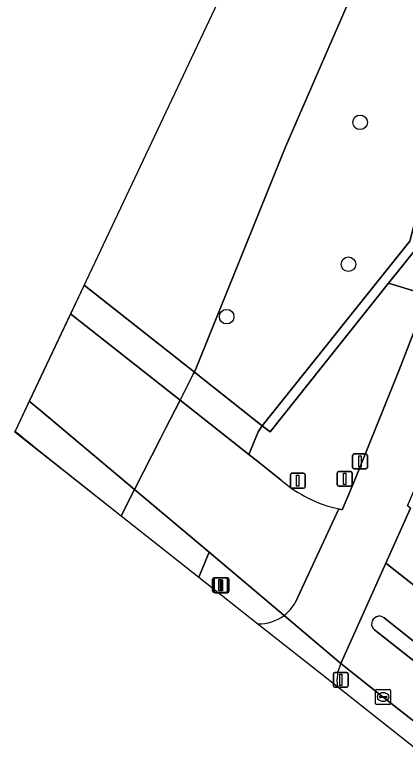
# Model space of a CAD drawing. Extents: x 161771 to 163125, y 382475 to 383179.
# Drawn here: x 161771.43 to 161797.62, y 383009.79 to 383059.55 of the extents above; entities that cross this region are included whole.
import ezdxf

# ---------------------------------------------------------------- set-up
doc = ezdxf.new("R2010")
doc.units = 0
for name, color, linetype in [('IMGEO_Berm_gesloten', 7, 'Continuous'), ('IMGEO_Berm_open', 7, 'Continuous'), ('IMGEO_Boom', 7, 'Continuous'), ('IMGEO_Dek', 7, 'Continuous'), ('IMGEO_Drukknoppaal', 7, 'Continuous'), ('IMGEO_Fietspad_gesloten', 7, 'Continuous'), ('IMGEO_Groenvoorziening', 7, 'Continuous'), ('IMGEO_Hek', 7, 'Continuous'), ('IMGEO_Kademuur', 7, 'Continuous'), ('IMGEO_Kolk', 7, 'Continuous'), ('IMGEO_Lichtmast', 7, 'Continuous'), ('IMGEO_Rijbaan_lokaal_gesloten', 7, 'Continuous'), ('IMGEO_Rijbaan_lokaal_open', 7, 'Continuous'), ('IMGEO_Verkeerseiland_gesloten', 7, 'Continuous'), ('IMGEO_Verkeersregelinstallatiepaal', 7, 'Continuous'), ('IMGEO_Voetpad_gesloten', 7, 'Continuous'), ('IMGEO_Voetpad_open', 7, 'Continuous'), ('IMGEO_Waterloop', 7, 'Continuous')]:
    doc.layers.add(name, color=color, linetype=linetype)

msp = doc.modelspace()

# ---------------------------------------------------------------- linework, layer by layer
at = {"layer": 'IMGEO_Berm_gesloten'}
msp.add_lwpolyline([(161778.56, 383025.934), (161779.459, 383027.697), (161773.161, 383033.004), (161772.401, 383033.613), (161771.455, 383031.61), (161772.587, 383030.656)], close=True, dxfattribs=at)
at = {"layer": 'IMGEO_Berm_open'}
msp.add_lwpolyline([(161789.495, 383019.24), (161784.46, 383023.483), (161783.779, 383021.808), (161787.736, 383018.68)], dxfattribs=at)
msp.add_arc((161787.82, 383021.457), 2.779, 268.2619, 307.0646, dxfattribs=at)
at = {"layer": 'IMGEO_Boom'}
for centre in [(161794.597, 383052.335), (161793.812, 383042.813), (161785.644, 383039.292)]:
    msp.add_circle(centre, 0.489, dxfattribs=at)
at = {"layer": 'IMGEO_Dek'}
msp.add_lwpolyline([(161778.56, 383025.934), (161779.459, 383027.697), (161781.206, 383031.121), (161781.544, 383031.784), (161782.514, 383033.686), (161783.294, 383035.216), (161783.402, 383035.429), (161783.476, 383035.573), (161776.079, 383041.408), (161771.435, 383031.567)], close=True, dxfattribs=at)
at = {"layer": 'IMGEO_Drukknoppaal'}
for p, q in [((161794.091, 383029.174), (161794.091, 383029.974)), ((161794.091, 383029.974), (161794.091, 383029.174)), ((161794.191, 383030.074), (161794.981, 383030.074)), ((161794.981, 383030.074), (161794.191, 383030.074)), ((161795.081, 383029.974), (161795.081, 383029.174)), ((161795.081, 383029.174), (161795.081, 383029.974)), ((161794.981, 383029.074), (161794.191, 383029.074)), ((161794.191, 383029.074), (161794.981, 383029.074))]:
    msp.add_line(p, q, dxfattribs=at)
msp.add_lwpolyline([(161794.511, 383029.949), (161794.661, 383029.949), (161794.661, 383029.199), (161794.511, 383029.199), (161794.511, 383029.949)], dxfattribs=at)
for centre, start, end in [((161794.191, 383029.974), 90, 180), ((161794.191, 383029.974), 90, 180), ((161794.981, 383029.974), 0, 90), ((161794.981, 383029.974), 360, 90), ((161794.191, 383029.174), 180, 270), ((161794.191, 383029.174), 180, 270), ((161794.981, 383029.174), 270, 0), ((161794.981, 383029.174), 270, 0)]:
    msp.add_arc(centre, 0.1, start, end, dxfattribs=at)
at = {"layer": 'IMGEO_Fietspad_gesloten'}
for points in [[(161814.386, 383089.376), (161808.605, 383071.283), (161799.736, 383042.637), (161799.138, 383040.744), (161799.133, 383040.729), (161798.993, 383040.335), (161797.201, 383035.645), (161794.187, 383028.227), (161793.423, 383026.369), (161793.412, 383026.344)], [(161789.495, 383019.24), (161793.305, 383016.022), (161796.32, 383022.751), (161797.98, 383026.429), (161797.779, 383026.587), (161798.569, 383028.479)], [(161793.159, 383026.393), (161790.262, 383020.132)], [(161793.305, 383016.022), (161789.495, 383019.24)], [(161787.736, 383018.68), (161793.072, 383014.461)]]:
    msp.add_lwpolyline(points, dxfattribs=at)
msp.add_lwpolyline([(161771.455, 383031.61), (161772.587, 383030.656), (161771.435, 383031.567)], close=True, dxfattribs=at)
for centre, radius, start, end in [((161794.292, 383031.566), 5.296, 257.6447, 260.433), ((161787.807, 383021.468), 2.795, 307.1609, 331.4569), ((161787.82, 383021.457), 2.779, 268.2619, 307.0646), ((161795.761, 383014.858), 2.718, 154.6357, 188.3979)]:
    msp.add_arc(centre, radius, start, end, dxfattribs=at)
at = {"layer": 'IMGEO_Groenvoorziening'}
msp.add_lwpolyline([(161788.021, 383031.973), (161797.928, 383044.363), (161803.389, 383065.345), (161805.353, 383072.342), (161807.521, 383079.423), (161809.574, 383085.493), (161814.046, 383098.108), (161817.154, 383106.389), (161815.229, 383107.264), (161813.05, 383102.644), (161813.848, 383102.242), (161812.652, 383100.039), (161812.101, 383100.413), (161810.271, 383096.076), (161796.354, 383066.246), (161789.602, 383050.74), (161783.476, 383035.573)], close=True, dxfattribs=at)
at = {"layer": 'IMGEO_Hek'}
for points in [[(161776.079, 383041.408), (161783.476, 383035.573)], [(161788.021, 383031.973), (161783.476, 383035.573)]]:
    msp.add_lwpolyline(points, dxfattribs=at)
at = {"layer": 'IMGEO_Kademuur'}
msp.add_lwpolyline([(161817.647, 383105.91), (161820.709, 383112.484), (161818.996, 383113.28), (161818.428, 383113.544), (161818.262, 383113.192), (161819.915, 383112.35), (161817.154, 383106.389), (161814.046, 383098.108), (161809.574, 383085.493), (161807.521, 383079.423), (161805.353, 383072.342), (161803.389, 383065.345), (161797.928, 383044.363), (161788.021, 383031.973), (161788.558, 383031.561), (161796.51, 383041.531), (161798.418, 383043.924), (161798.572, 383044.26), (161802.967, 383061.318), (161805.993, 383072.237), (161808.132, 383079.23), (161810.189, 383085.322), (161814.66, 383097.898)], close=True, dxfattribs=at)
at = {"layer": 'IMGEO_Kolk'}
for p, q in [((161795.713, 383014.262), (161796.565, 383014.262)), ((161795.638, 383013.336), (161795.638, 383014.188)), ((161795.897, 383013.756), (161795.897, 383013.768)), ((161795.94, 383013.805), (161796.338, 383013.805)), ((161796.126, 383014.042), (161796.151, 383014.042)), ((161796.381, 383013.768), (161796.381, 383013.756)), ((161796.639, 383014.188), (161796.639, 383013.336)), ((161796.335, 383013.719), (161795.937, 383013.719)), ((161796.149, 383013.482), (161796.124, 383013.482)), ((161796.565, 383013.262), (161795.713, 383013.262))]:
    msp.add_line(p, q, dxfattribs=at)
for points in [[(161795.713, 383014.262), (161796.565, 383014.262)], [(161795.638, 383013.336), (161795.638, 383014.188)], [(161796.639, 383014.188), (161796.639, 383013.336)], [(161796.565, 383013.262), (161795.713, 383013.262)]]:
    msp.add_lwpolyline(points, dxfattribs=at)
for centre, radius, start, end in [((161795.715, 383014.186), 0.0765, 91.552, 178.448), ((161795.715, 383014.186), 0.0765, 91.552, 178.448), ((161796.563, 383014.186), 0.0765, 1.552, 88.448), ((161796.563, 383014.186), 0.0765, 1.552, 88.448), ((161795.937, 383013.765), 0.0403, 85.8775, 175.7526), ((161796.342, 383013.767), 0.0386, 1.7309, 96.639), ((161795.715, 383013.338), 0.0765, 181.552, 268.448), ((161795.715, 383013.338), 0.0765, 181.552, 268.448), ((161795.934, 383013.755), 0.0366, 178.938, 274.7102), ((161796.338, 383013.762), 0.043, 264.8664, 352.4533), ((161796.563, 383013.338), 0.0765, 271.552, 358.448), ((161796.563, 383013.338), 0.0765, 271.552, 358.448)]:
    msp.add_arc(centre, radius, start, end, dxfattribs=at)
for centre, major_axis, ratio, start_param, end_param in [((161796.125, 383013.762), (-0.387, 0.002), 0.722429, 4.712389, 7.853982), ((161796.15, 383013.762), (-0.39, 0.002), 0.717154, 1.570796, 4.712389)]:
    msp.add_ellipse(centre, major_axis=major_axis, ratio=ratio, start_param=start_param, end_param=end_param, dxfattribs=at)
at = {"layer": 'IMGEO_Lichtmast'}
for p, q in [((161784.799, 383021.77), (161785.589, 383021.77)), ((161785.589, 383021.77), (161784.799, 383021.77)), ((161784.699, 383020.87), (161784.699, 383021.67)), ((161784.699, 383021.67), (161784.699, 383020.87)), ((161785.689, 383021.67), (161785.689, 383020.87)), ((161785.689, 383020.87), (161785.689, 383021.67)), ((161785.589, 383020.77), (161784.799, 383020.77)), ((161784.799, 383020.77), (161785.589, 383020.77))]:
    msp.add_line(p, q, dxfattribs=at)
msp.add_lwpolyline([(161785.119, 383021.645), (161785.269, 383021.645), (161785.269, 383020.895), (161785.119, 383020.895), (161785.119, 383021.645)], dxfattribs=at)
for centre, start, end in [((161784.799, 383021.67), 90, 180), ((161784.799, 383021.67), 90, 180), ((161785.589, 383021.67), 0, 90), ((161785.589, 383021.67), 360, 90), ((161784.799, 383020.87), 180, 270), ((161784.799, 383020.87), 180, 270), ((161785.589, 383020.87), 270, 0), ((161785.589, 383020.87), 270, 0)]:
    msp.add_arc(centre, 0.1, start, end, dxfattribs=at)
at = {"layer": 'IMGEO_Rijbaan_lokaal_gesloten'}
msp.add_lwpolyline([(161775.172, 383039.486), (161772.401, 383033.613), (161773.161, 383033.004), (161779.459, 383027.697), (161781.206, 383031.121), (161781.544, 383031.784), (161782.514, 383033.686)], close=True, dxfattribs=at)
for points in [[(161787.13, 383030.039), (161782.514, 383033.686), (161781.544, 383031.784), (161781.206, 383031.121), (161779.459, 383027.697), (161784.46, 383023.483), (161789.495, 383019.24)], [(161789.309, 383028.325), (161787.728, 383029.567), (161787.13, 383030.039)], [(161790.262, 383020.132), (161793.159, 383026.393)], [(161802.427, 383014.137), (161804.266, 383016.461), (161798.821, 383020.785), (161796.32, 383022.751), (161793.305, 383016.022), (161796.139, 383013.762), (161799.83, 383010.855), (161801.803, 383013.347), (161795.563, 383018.269)], [(161796.2, 383019.071), (161802.427, 383014.137)]]:
    msp.add_lwpolyline(points, dxfattribs=at)
for centre, radius, start, end in [((161794.866, 383034.597), 8.379, 228.4578, 258.2456), ((161787.807, 383021.468), 2.795, 307.1609, 331.4569), ((161795.878, 383018.673), 0.512, 51.0281, 232.0542)]:
    msp.add_arc(centre, radius, start, end, dxfattribs=at)
at = {"layer": 'IMGEO_Rijbaan_lokaal_open'}
msp.add_lwpolyline([(161797.98, 383026.429), (161796.32, 383022.751), (161798.821, 383020.785), (161799.852, 383021.131)], dxfattribs=at)
at = {"layer": 'IMGEO_Verkeerseiland_gesloten'}
for points in [[(161801.803, 383013.347), (161802.427, 383014.137), (161796.2, 383019.071)], [(161795.563, 383018.269), (161801.803, 383013.347)], [(161798.98, 383009.79), (161799.83, 383010.855), (161796.139, 383013.762), (161793.305, 383016.022)], [(161793.072, 383014.461), (161798.98, 383009.79)]]:
    msp.add_lwpolyline(points, dxfattribs=at)
for centre, radius, start, end in [((161795.878, 383018.673), 0.512, 51.0281, 232.0542), ((161795.761, 383014.858), 2.718, 154.6357, 188.3979)]:
    msp.add_arc(centre, radius, start, end, dxfattribs=at)
at = {"layer": 'IMGEO_Verkeersregelinstallatiepaal'}
for p, q in [((161790.017, 383028.78), (161790.807, 383028.78)), ((161790.807, 383028.78), (161790.017, 383028.78)), ((161793.065, 383028.006), (161793.065, 383028.806)), ((161793.065, 383028.806), (161793.065, 383028.006)), ((161793.165, 383028.906), (161793.955, 383028.906)), ((161793.955, 383028.906), (161793.165, 383028.906)), ((161794.055, 383028.806), (161794.055, 383028.006)), ((161794.055, 383028.006), (161794.055, 383028.806)), ((161789.917, 383027.88), (161789.917, 383028.68)), ((161789.917, 383028.68), (161789.917, 383027.88)), ((161790.907, 383028.68), (161790.907, 383027.88)), ((161790.907, 383027.88), (161790.907, 383028.68)), ((161790.807, 383027.78), (161790.017, 383027.78)), ((161790.017, 383027.78), (161790.807, 383027.78)), ((161793.955, 383027.906), (161793.165, 383027.906)), ((161793.165, 383027.906), (161793.955, 383027.906)), ((161784.903, 383021.763), (161785.693, 383021.763)), ((161785.693, 383021.763), (161784.903, 383021.763)), ((161784.803, 383020.863), (161784.803, 383021.663)), ((161784.803, 383021.663), (161784.803, 383020.863)), ((161785.793, 383021.663), (161785.793, 383020.863)), ((161785.793, 383020.863), (161785.793, 383021.663)), ((161785.693, 383020.763), (161784.903, 383020.763)), ((161784.903, 383020.763), (161785.693, 383020.763)), ((161792.808, 383014.517), (161792.808, 383015.317)), ((161792.808, 383015.317), (161792.808, 383014.517)), ((161792.908, 383015.417), (161793.698, 383015.417)), ((161793.698, 383015.417), (161792.908, 383015.417)), ((161793.798, 383015.317), (161793.798, 383014.517)), ((161793.798, 383014.517), (161793.798, 383015.317)), ((161793.698, 383014.417), (161792.908, 383014.417)), ((161792.908, 383014.417), (161793.698, 383014.417))]:
    msp.add_line(p, q, dxfattribs=at)
for points in [[(161793.485, 383028.781), (161793.635, 383028.781), (161793.635, 383028.031), (161793.485, 383028.031), (161793.485, 383028.781)], [(161790.337, 383028.655), (161790.487, 383028.655), (161790.487, 383027.905), (161790.337, 383027.905), (161790.337, 383028.655)], [(161785.223, 383021.638), (161785.373, 383021.638), (161785.373, 383020.888), (161785.223, 383020.888), (161785.223, 383021.638)], [(161793.228, 383015.292), (161793.378, 383015.292), (161793.378, 383014.542), (161793.228, 383014.542), (161793.228, 383015.292)]]:
    msp.add_lwpolyline(points, dxfattribs=at)
for centre, start, end in [((161790.017, 383028.68), 90, 180), ((161790.017, 383028.68), 90, 180), ((161790.807, 383028.68), 0, 90), ((161790.807, 383028.68), 360, 90), ((161793.165, 383028.806), 90, 180), ((161793.165, 383028.806), 90, 180), ((161793.955, 383028.806), 0, 90), ((161793.955, 383028.806), 360, 90), ((161790.017, 383027.88), 180, 270), ((161790.017, 383027.88), 180, 270), ((161790.807, 383027.88), 270, 0), ((161790.807, 383027.88), 270, 0), ((161793.165, 383028.006), 180, 270), ((161793.165, 383028.006), 180, 270), ((161793.955, 383028.006), 270, 0), ((161793.955, 383028.006), 270, 0), ((161784.903, 383021.663), 90, 180), ((161784.903, 383021.663), 90, 180), ((161785.693, 383021.663), 0, 90), ((161785.693, 383021.663), 360, 90), ((161784.903, 383020.863), 180, 270), ((161784.903, 383020.863), 180, 270), ((161785.693, 383020.863), 270, 0), ((161785.693, 383020.863), 270, 0), ((161792.908, 383015.317), 90, 180), ((161792.908, 383015.317), 90, 180), ((161793.698, 383015.317), 0, 90), ((161793.698, 383015.317), 360, 90), ((161792.908, 383014.517), 180, 270), ((161792.908, 383014.517), 180, 270), ((161793.698, 383014.517), 270, 0), ((161793.698, 383014.517), 270, 0)]:
    msp.add_arc(centre, 0.1, start, end, dxfattribs=at)
at = {"layer": 'IMGEO_Voetpad_gesloten'}
for points in [[(161776.079, 383041.408), (161775.172, 383039.486), (161782.514, 383033.686), (161783.294, 383035.216), (161783.402, 383035.429), (161783.476, 383035.573)], [(161783.476, 383035.573), (161783.402, 383035.429), (161783.294, 383035.216), (161782.514, 383033.686), (161787.13, 383030.039), (161787.756, 383031.572), (161788.021, 383031.973)], [(161783.779, 383021.808), (161784.46, 383023.483), (161779.459, 383027.697), (161778.56, 383025.934)]]:
    msp.add_lwpolyline(points, close=True, dxfattribs=at)
at = {"layer": 'IMGEO_Voetpad_open'}
for points in [[(161835.59, 383145.328), (161833.289, 383146.427), (161832.172, 383144.047), (161833.251, 383143.535), (161818.996, 383113.28), (161820.709, 383112.484), (161817.647, 383105.91), (161814.66, 383097.898), (161810.189, 383085.322), (161808.132, 383079.23), (161805.993, 383072.237), (161802.967, 383061.318), (161798.572, 383044.26), (161798.418, 383043.924), (161796.51, 383041.531), (161799.133, 383040.729), (161799.138, 383040.744), (161799.736, 383042.637), (161808.605, 383071.283), (161814.386, 383089.376)], [(161799.133, 383040.729), (161796.51, 383041.531), (161788.558, 383031.561), (161788.021, 383031.973), (161787.756, 383031.572), (161787.13, 383030.039), (161787.728, 383029.567), (161789.309, 383028.325)], [(161793.412, 383026.344), (161793.423, 383026.369), (161794.187, 383028.227), (161797.201, 383035.645), (161798.993, 383040.335), (161799.133, 383040.729)]]:
    msp.add_lwpolyline(points, dxfattribs=at)
for centre, radius, start, end in [((161794.866, 383034.597), 8.379, 228.4578, 258.2456), ((161794.292, 383031.566), 5.296, 257.6447, 260.433)]:
    msp.add_arc(centre, radius, start, end, dxfattribs=at)
at = {"layer": 'IMGEO_Waterloop'}
msp.add_lwpolyline([(161829.761, 383155.16), (161771.435, 383031.567), (161778.56, 383025.934), (161779.459, 383027.697), (161781.206, 383031.121), (161781.544, 383031.784), (161782.514, 383033.686), (161783.294, 383035.216), (161783.402, 383035.429), (161783.476, 383035.573), (161789.602, 383050.74), (161796.354, 383066.246), (161810.271, 383096.076), (161812.101, 383100.413), (161812.652, 383100.039), (161813.848, 383102.242), (161813.05, 383102.644), (161815.229, 383107.264), (161818.262, 383113.192)], dxfattribs=at)

doc.saveas('drawing.dxf')
